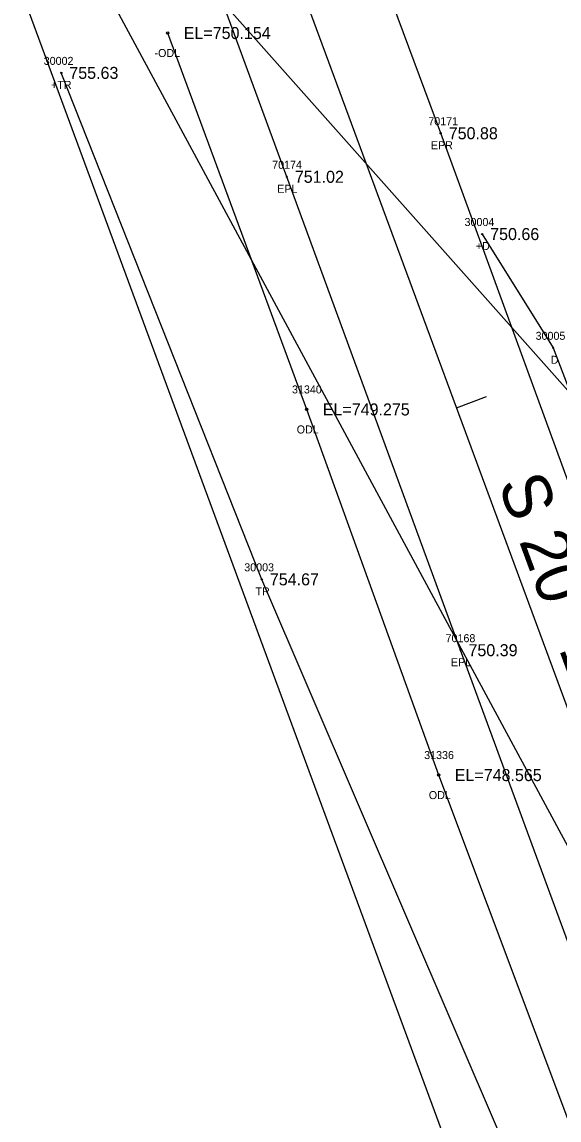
# Model space of a CAD drawing. Extents: x 1375131 to 1378678, y 999028 to 1004053.
# Drawn here: x 1376649 to 1376716.1, y 1002844.1 to 1002981.3 of the extents above; entities that cross this region are included whole.
import ezdxf

# ---------------------------------------------------------------- set-up
doc = ezdxf.new("R2010")
doc.units = 0
for name, color, linetype in [('RD_EX_Driveway', 7, 'Continuous'), ('RD_EX_Driveway_txCode', 7, 'Continuous'), ('RD_EX_H2O', 7, 'Continuous'), ('RD_EX_H2O_txCode', 7, 'Continuous'), ('RD_EX_Road', 7, 'Continuous'), ('RD_EX_Road_txCode', 7, 'Continuous'), ('RD_EX_RW', 7, 'Continuous'), ('RD_EX_SU_Elec', 7, 'Continuous'), ('RD_EX_TX_Driveway_ELEV', 7, 'Continuous'), ('RD_EX_TX_H2O_ELEV', 7, 'Continuous'), ('RD_EX_TX_Road_ELEV', 7, 'Continuous'), ('RD_EX_TX_VEG_ELEV', 7, 'Continuous'), ('RD_EX_VEG', 7, 'Continuous'), ('RD_EX_VEG_txCode', 7, 'Continuous'), ('RD_HC_Cl', 7, 'Continuous'), ('RD_HC_Data', 7, 'Continuous'), ('RD_HC_Data_Tic', 7, 'Continuous'), ('RD_SMD_Locator', 7, 'Continuous')]:
    doc.layers.add(name, color=color, linetype=linetype)

msp = doc.modelspace()

# ---------------------------------------------------------------- linework, layer by layer
at = {"layer": 'RD_EX_Driveway'}
msp.add_lwpolyline([(1376706.51, 1002954.76), (1376715.39, 1002940.55), (1376723.05, 1002920.46), (1376726.88, 1002920.43), (1376736.34, 1002921.33), (1376751.41, 1002926), (1376775.28, 1002937.3), (1376791.56, 1002941.72), (1376806.99, 1002947.41)], dxfattribs=at)
at = {"layer": 'RD_EX_H2O'}
msp.add_lwpolyline([(1376884.04, 1002432.1), (1376867.96, 1002466.27), (1376845.47, 1002511.58), (1376827.22, 1002560.38), (1376806.48, 1002611.18), (1376788.41, 1002651.65), (1376772.82, 1002694.38), (1376753.28, 1002747.21), (1376736.65, 1002792.89), (1376719.2, 1002838.91), (1376701.08, 1002887.18), (1376684.58, 1002932.85), (1376667.2, 1002979.87)], dxfattribs=at)
at = {"layer": 'RD_EX_Road'}
for points in [[(1376786.56, 1002736.46), (1376786.1, 1002737.56), (1376764.69, 1002795), (1376744.07, 1002850.85), (1376722.32, 1002910.05), (1376701.33, 1002967.35), (1376678.41, 1003028.92)], [(1376768.46, 1002728.84), (1376767.88, 1002730.05), (1376746.2, 1002787.1), (1376725.11, 1002844.98), (1376703.8, 1002902.78), (1376682.09, 1002961.91), (1376659.76, 1003022.67)]]:
    msp.add_lwpolyline(points, dxfattribs=at)
at = {"layer": 'RD_EX_RW'}
msp.add_line((1376638.09, 1003014.36), (1376747.31, 1002718.63), dxfattribs=at)
at = {"layer": 'RD_EX_SU_Elec'}
for q in [(1376751.24, 1002896.94), (1376829.24, 1002670.59)]:
    msp.add_line((1376639.02, 1003023.14), q, dxfattribs=at)
at = {"layer": 'RD_EX_VEG'}
msp.add_lwpolyline([(1376822.36, 1002383.95), (1376864.26, 1002456.06), (1376837.78, 1002513.31), (1376810.93, 1002575.39), (1376788.96, 1002632.35), (1376765.83, 1002686.46), (1376747.01, 1002742.76), (1376726.94, 1002799.92), (1376678.97, 1002911.63), (1376653.9, 1002974.89)], dxfattribs=at)
at = {"layer": 'RD_HC_Cl'}
msp.add_line((1376669.05, 1003025.79), (1376778.26, 1002730.07), dxfattribs=at)
at = {"layer": 'RD_HC_Data_Tic'}
msp.add_line((1376703.29, 1002933.06), (1376707.04, 1002934.45), dxfattribs=at)
at = {"layer": 'RD_SMD_Locator'}
for centre, radius in [((1376667.2, 1002979.87), 0.15), ((1376653.9, 1002974.89), 0.075), ((1376701.33, 1002967.35), 0.075), ((1376682.09, 1002961.91), 0.075), ((1376706.51, 1002954.76), 0.075), ((1376715.39, 1002940.55), 0.075), ((1376684.58, 1002932.85), 0.15), ((1376678.97, 1002911.63), 0.075), ((1376703.8, 1002902.78), 0.075), ((1376701.08, 1002887.18), 0.15)]:
    msp.add_circle(centre, radius, dxfattribs=at)

# ---------------------------------------------------------------- texts
at = {"layer": 'RD_EX_Driveway_txCode'}
for s, p in [('30004', (1376704.31, 1002955.76)), ('+D', (1376705.71, 1002952.76)), ('30005', (1376713.19, 1002941.55)), ('D', (1376715.08, 1002938.55))]:
    msp.add_text(s, height=1, dxfattribs=at).set_placement(p)
at = {"layer": 'RD_EX_H2O_txCode'}
for s, p in [('-ODL', (1376665.55, 1002976.87)), ('31340', (1376682.74, 1002934.85)), ('ODL', (1376683.33, 1002929.85)), ('31336', (1376699.26, 1002889.18)), ('ODL', (1376699.84, 1002884.18))]:
    msp.add_text(s, height=1, dxfattribs=at).set_placement(p)
at = {"layer": 'RD_EX_Road_txCode'}
for s, p in [('70171', (1376699.78, 1002968.35)), ('EPR', (1376700.1, 1002965.35)), ('70174', (1376680.26, 1002962.91)), ('EPL', (1376680.89, 1002959.91)), ('70168', (1376701.94, 1002903.78)), ('EPL', (1376702.6, 1002900.78))]:
    msp.add_text(s, height=1, dxfattribs=at).set_placement(p)
at = {"layer": 'RD_EX_TX_Driveway_ELEV'}
msp.add_text('750.66', height=1.5, dxfattribs=at).set_placement((1376707.51, 1002954.01))
at = {"layer": 'RD_EX_TX_H2O_ELEV'}
for s, p in [('EL=750.154', (1376669.2, 1002979.12)), ('EL=749.275', (1376686.58, 1002932.1)), ('EL=748.565', (1376703.08, 1002886.43))]:
    msp.add_text(s, height=1.5, dxfattribs=at).set_placement(p)
at = {"layer": 'RD_EX_TX_Road_ELEV'}
for s, p in [('750.88', (1376702.33, 1002966.6)), ('751.02', (1376683.09, 1002961.16)), ('750.39', (1376704.8, 1002902.03))]:
    msp.add_text(s, height=1.5, dxfattribs=at).set_placement(p)
at = {"layer": 'RD_EX_TX_VEG_ELEV'}
for s, p in [('755.63', (1376654.9, 1002974.14)), ('754.67', (1376679.97, 1002910.88))]:
    msp.add_text(s, height=1.5, dxfattribs=at).set_placement(p)
at = {"layer": 'RD_EX_VEG_txCode'}
for s, p in [('30002', (1376651.7, 1002975.89)), ('+TR', (1376652.62, 1002972.89)), ('30003', (1376676.77, 1002912.63)), ('TR', (1376678.17, 1002909.63))]:
    msp.add_text(s, height=1, dxfattribs=at).set_placement(p)
at = {"layer": 'RD_HC_Data'}
msp.add_text('S 20%%d 16\' 12" E', height=6, rotation=290.27, dxfattribs=at).set_placement((1376708.45, 1002923.56))

doc.saveas('drawing.dxf')
